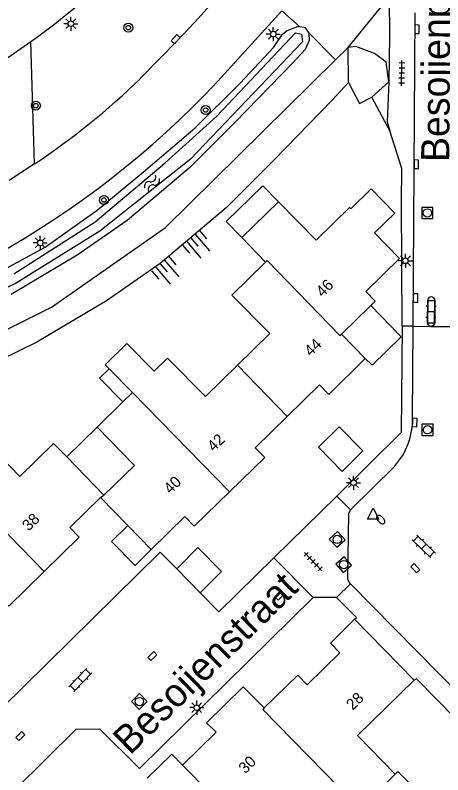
# Model space of a CAD drawing. Extents: x 128000 to 131008, y 398996 to 402500.
# Drawn here: x 129268 to 129306.2, y 399590.2 to 399657.9 of the extents above; entities that cross this region are included whole.
import ezdxf

# ---------------------------------------------------------------- set-up
doc = ezdxf.new("R2010")
doc.units = 0
for name, color, linetype in [('gg-afsc-erfafscheiding', 7, 'Continuous'), ('gg-anno-huisnummerreeks BGT', 7, 'Continuous'), ('gg-anno-openbare ruimte label', 7, 'Continuous'), ('gg-bbg-bijgebouw', 7, 'Continuous'), ('gg-bbg-gedigitaliseerde bebouwing', 7, 'Continuous'), ('gg-bbg-hoofdgebouw', 7, 'Continuous'), ('gg-bbg-luifel en loopbrug', 7, 'Continuous'), ('gg-bbg-tussenscheiding', 7, 'Continuous'), ('gg-knt-bovenkant onderkant talud', 7, 'Continuous'), ('gg-knt-verharding', 7, 'Continuous'), ('gg-knt-verharding nz', 7, 'Continuous'), ('gg-kntw-bovenkant insteek waterloop', 7, 'Continuous'), ('gg-kntw-waterlijn', 7, 'Continuous'), ('gt-grn-groengrens', 7, 'Continuous'), ('gt-grn-weggrens', 7, 'Continuous'), ('gt-symb-boom', 7, 'Continuous'), ('gt-symb-brandkraan', 7, 'Continuous'), ('gt-symb-klinker verharding', 7, 'Continuous'), ('gt-symb-kolk', 7, 'Continuous'), ('gt-symb-lichtmast', 7, 'Continuous'), ('gt-symb-rioolschacht', 7, 'Continuous'), ('gt-symb-talud symbool', 7, 'Continuous'), ('gt-symb-tegel verharding', 7, 'Continuous'), ('gt-symb-waterafsluiter', 7, 'Continuous'), ('gt-symb-watersymbool', 7, 'Continuous')]:
    doc.layers.add(name, color=color, linetype=linetype)

# ---------------------------------------------------------------- blocks, each defined once
blk = doc.blocks.new('gt0-LMAST')
at = {"layer": 'gt-symb-lichtmast'}
for p, q in [((-0.182, 0.173), (-0.447, 0.438)), ((-0.005, 0.246), (-0.005, 0.621)), ((0.172, 0.173), (0.437, 0.438)), ((-0.255, -0.004), (-0.63, -0.004)), ((-0.182, -0.181), (-0.447, -0.446)), ((-0.005, -0.254), (-0.005, -0.629)), ((0.437, -0.446), (0.172, -0.181)), ((0.245, -0.004), (0.62, -0.004))]:
    blk.add_line(p, q, dxfattribs=at)
blk.add_circle((-0.005, -0.004), 0.25, dxfattribs=at)
blk = doc.blocks.new('gt0-RS')
at = {"layer": 'gt-symb-rioolschacht'}
blk.add_lwpolyline([(-0.5, -0.5), (0.5, -0.5), (0.5, 0.5), (-0.5, 0.5)], close=True, dxfattribs=at)
blk.add_circle((0, 0), 0.375, dxfattribs=at)
blk = doc.blocks.new('gt0-KOLK')
at = {"layer": 'gt-symb-kolk'}
blk.add_lwpolyline([(0, 0), (0.375, 0), (0.375, 0.4), (-0.375, 0.4), (-0.375, 0), (0, 0)], dxfattribs=at)
blk = doc.blocks.new('gt0-KL1')
at = {"layer": 'gt-symb-klinker verharding'}
for p, q in [((-1.15, 0.3), (1.15, 0.3)), ((-1, -0.3), (-1, 0.3)), ((-0.5, 0.3), (-0.5, 0.45)), ((0, -0.3), (0, 0.3)), ((0.5, 0.3), (0.5, 0.45)), ((1, -0.3), (1, 0.3)), ((-1.15, -0.3), (1.15, -0.3)), ((-0.5, -0.45), (-0.5, -0.3)), ((0.5, -0.45), (0.5, -0.3))]:
    blk.add_line(p, q, dxfattribs=at)
blk = doc.blocks.new('gt0-BR')
at = {"layer": 'gt-symb-brandkraan'}
for centre, radius, start, end in [((-0.244, 0), 0.206, 107.56694, 252.43307), ((0.599, -2.664), 3, 106.89205, 107.56694), ((0, -0.691), 0.938, 73.10799, 106.89205), ((-0.599, -2.664), 3, 72.43309, 73.10799), ((0.244, 0), 0.206, 287.56695, 72.43309), ((0.599, 2.664), 3, 252.43307, 253.10797), ((0, 0.691), 0.938, 253.10797, 286.89206), ((-0.599, 2.664), 3, 286.89206, 287.56695)]:
    blk.add_arc(centre, radius, start, end, dxfattribs=at)
blk = doc.blocks.new('gt0-TEG1')
at = {"layer": 'gt-symb-tegel verharding'}
for p, q in [((-1.125, 0), (1.125, 0)), ((-0.9, -0.25), (-0.9, 0.25)), ((-0.45, -0.25), (-0.45, 0.25)), ((0, -0.25), (0, 0.25)), ((0.45, -0.25), (0.45, 0.25)), ((0.9, -0.25), (0.9, 0.25))]:
    blk.add_line(p, q, dxfattribs=at)
blk = doc.blocks.new('gt0-WAFSL')
at = {"layer": 'gt-symb-waterafsluiter'}
for p, q in [((-0.5, -0.333), (0, 0.667)), ((0, 0.667), (0.5, -0.333)), ((0.5, -0.333), (-0.5, -0.333))]:
    blk.add_line(p, q, dxfattribs=at)
blk = doc.blocks.new('gt0-BOOM')
at = {"layer": 'gt-symb-boom'}
for radius in [0.4, 0.2]:
    blk.add_circle((0, 0), radius, dxfattribs=at)
blk = doc.blocks.new('gt0-WA')
at = {"layer": 'gt-symb-watersymbool'}
for centre, start, end in [((-0.323, 0.022), 28.07249, 151.92751), ((0.427, 0.422), 208.07248, 331.92751), ((-0.323, -0.428), 28.07249, 151.92751), ((0.427, -0.028), 208.07248, 331.92751)]:
    blk.add_arc(centre, 0.425, start, end, dxfattribs=at)
blk = doc.blocks.new('gt0-TALUD_1')
at = {"layer": 'gt-symb-talud symbool'}
for p, q in [((-1, -1), (-1, 0)), ((-0.5, -2), (-0.5, 0)), ((0.5, -2), (0.5, 0)), ((1, -1), (1, 0)), ((0, -1), (0, 0))]:
    blk.add_line(p, q, dxfattribs=at)

msp = doc.modelspace()

# ---------------------------------------------------------------- linework, layer by layer
at = {"layer": 'gg-afsc-erfafscheiding'}
msp.add_line((129301.444, 399647.574), (129299.828, 399650.592), dxfattribs=at)
for points in [[(129297.775, 399651.892), (129298.739, 399650.028), (129299.828, 399650.592)], [(129302.476, 399641.188), (129302.509, 399644.233), (129301.444, 399647.574)]]:
    msp.add_lwpolyline(points, dxfattribs=at)
at = {"layer": 'gg-bbg-bijgebouw'}
msp.add_line((129284.55, 399606.38), (129282.445, 399608.52), dxfattribs=at)
for points in [[(129296.93, 399621.19), (129295.08, 399619.37), (129297.19, 399617.21), (129299.04, 399619.04), (129296.93, 399621.19)], [(129278.094, 399612.386), (129276.642, 399610.968), (129278.733, 399608.834), (129280.17, 399610.26)], [(129282.445, 399608.52), (129284.33, 399610.431), (129286.43, 399608.28), (129284.55, 399606.38)]]:
    msp.add_lwpolyline(points, dxfattribs=at)
at = {"layer": 'gg-bbg-gedigitaliseerde bebouwing'}
for p, q in [((129278.502, 399624.247), (129276.42, 399626.373)), ((129278.502, 399624.247), (129277.646, 399623.408)), ((129277.646, 399623.408), (129275.36, 399621.17)), ((129282.97, 399591.03), (129285.35, 399588.602))]:
    msp.add_line(p, q, dxfattribs=at)
msp.add_lwpolyline([(129276.42, 399626.373), (129276.07, 399626.73), (129278.008, 399628.628), (129280.441, 399626.145), (129281.64, 399627.32)], dxfattribs=at)
at = {"layer": 'gg-bbg-hoofdgebouw'}
for p, q in [((129291.53, 399641.251), (129288.25, 399638.061)), ((129288.25, 399638.061), (129290.37, 399635.88)), ((129297.14, 399629.46), (129299.748, 399632.007)), ((129297.14, 399629.46), (129299.26, 399627.29)), ((129272.637, 399618.501), (129275.95, 399615.1)), ((129278.094, 399612.386), (129275.66, 399614.88)), ((129303.62, 399598.61), (129298.31, 399604.04))]:
    msp.add_line(p, q, dxfattribs=at)
for points in [[(129299.748, 399632.007), (129300.14, 399632.39), (129299.3, 399633.25), (129302.3, 399636.19), (129300.074, 399638.476), (129301.884, 399640.231), (129299.784, 399642.399), (129297.973, 399640.634), (129297.85, 399640.76), (129294.87, 399637.84), (129291.53, 399641.251)], [(129287.88, 399626.7), (129290.74, 399629.5), (129287.36, 399632.931), (129290.37, 399635.88)], [(129281.64, 399627.32), (129285, 399623.88), (129287.88, 399626.7)], [(129299.26, 399627.29), (129296, 399624.08), (129295.17, 399624.93), (129292.289, 399622.115)], [(129292.289, 399622.115), (129289.43, 399619.32), (129290.29, 399618.45), (129287.14, 399615.385)], [(129275.95, 399615.1), (129278.68, 399617.75), (129275.36, 399621.17)], [(129265.12, 399620.18), (129268.47, 399616.75), (129271.47, 399619.7), (129272.637, 399618.501)], [(129287.14, 399615.385), (129284, 399612.33), (129283.17, 399613.18), (129280.17, 399610.26)], [(129275.66, 399614.88), (129272.91, 399612.21), (129273.75, 399611.35), (129270.639, 399608.293)], [(129270.639, 399608.293), (129267.49, 399605.2), (129266.65, 399606.06), (129263.92, 399603.38)], [(129298.31, 399604.04), (129296.16, 399601.9), (129297, 399601.04), (129294.08, 399598.18), (129293.24, 399599.04), (129290.25, 399596.121)], [(129301.93, 399590.22), (129298.57, 399593.65), (129303.62, 399598.61)], [(129290.25, 399596.121), (129288.36, 399598.01), (129285.11, 399594.8), (129285.97, 399593.97), (129282.97, 399591.03)], [(129301.93, 399590.22), (129302.15, 399590.45), (129304.29, 399588.27), (129304.59, 399588.56), (129308.746, 399584.344)]]:
    msp.add_lwpolyline(points, dxfattribs=at)
at = {"layer": 'gg-bbg-luifel en loopbrug'}
msp.add_line((129275.36, 399621.17), (129272.637, 399618.501), dxfattribs=at)
for points in [[(129288.25, 399638.061), (129286.85, 399639.489), (129290.117, 399642.692), (129291.53, 399641.251)], [(129299.748, 399632.007), (129302.471, 399629.229), (129299.864, 399626.674), (129299.26, 399627.29)], [(129276.42, 399626.373), (129275.563, 399625.533), (129277.646, 399623.408)], [(129279.82, 399589.86), (129282.012, 399592.008), (129282.97, 399591.03)]]:
    msp.add_lwpolyline(points, dxfattribs=at)
at = {"layer": 'gg-bbg-tussenscheiding'}
for p, q in [((129287.88, 399626.7), (129292.289, 399622.115)), ((129278.502, 399624.247), (129287.14, 399615.385)), ((129261.97, 399617.11), (129270.639, 399608.293)), ((129275.66, 399614.88), (129275.95, 399615.1)), ((129280.17, 399610.26), (129278.094, 399612.386)), ((129301.93, 399590.22), (129298.82, 399587.157))]:
    msp.add_line(p, q, dxfattribs=at)
for points in [[(129290.37, 399635.88), (129290.51, 399636.01), (129297, 399629.33), (129297.14, 399629.46)], [(129290.25, 399596.121), (129290.11, 399595.98), (129296.9, 399589.07)]]:
    msp.add_lwpolyline(points, dxfattribs=at)
at = {"layer": 'gg-knt-bovenkant onderkant talud'}
msp.add_lwpolyline([(129297.775, 399651.892), (129296.304, 399650.317), (129291.097, 399644.955), (129286.847, 399640.73), (129280.985, 399635.761), (129276.179, 399632.425), (129269.985, 399628.744), (129263.646, 399625.646), (129256.883, 399622.919), (129250.21, 399620.799), (129243.86, 399619.417), (129235.194, 399618.292), (129228.937, 399618.009), (129223.255, 399618.137), (129214.916, 399618.732), (129208.56, 399619.677), (129201.305, 399621.504), (129194.971, 399623.649), (129189.721, 399626.017), (129185.857, 399628.108), (129181.227, 399631.025), (129173.229, 399632.69), (129165.6, 399631.624)], dxfattribs=at)
at = {"layer": 'gg-knt-verharding'}
for p, q in [((129301.386, 399659.525), (129301.411, 399656.019)), ((129286.105, 399652.004), (129291.812, 399658.282)), ((129303.52, 399630.16), (129303.707, 399658.118)), ((129301.411, 399656.019), (129301.351, 399651.946)), ((129299.828, 399650.592), (129301.351, 399651.946)), ((129269.778, 399644.641), (129267.517, 399643.162)), ((129302.532, 399630.168), (129302.476, 399641.188)), ((129303.47, 399621.999), (129303.52, 399630.16)), ((129303.52, 399630.16), (129305.107, 399630.15)), ((129305.107, 399630.15), (129305.138, 399630.15)), ((129305.138, 399630.15), (129306.833, 399630.14)), ((129297.93, 399613.78), (129301.85, 399617.661)), ((129296.708, 399615.014), (129291.11, 399609.509)), ((129291.11, 399609.509), (129294.6, 399605.96)), ((129340.934, 399563.417), (129297.936, 399607.203)), ((129296.7, 399605.98), (129294.6, 399605.96))]:
    msp.add_line(p, q, dxfattribs=at)
for points in [[(129293.661, 399667.901), (129293.499, 399667.743), (129284.024, 399657.256), (129282.5, 399655.615), (129279.233, 399652.27)], [(129265.867, 399653.111), (129267.668, 399654.3), (129269.433, 399655.537)], [(129305.107, 399630.15), (129304.894, 399630.246), (129304.8, 399630.46), (129304.828, 399632.476)], [(129305.45, 399632.471), (129305.449, 399630.47), (129305.357, 399630.248), (129305.138, 399630.15)], [(129302.532, 399630.168), (129302.46, 399620.67), (129296.708, 399615.014)], [(129297.936, 399607.203), (129297.83, 399607.31), (129297.7, 399607.6), (129297.79, 399613.47), (129297.93, 399613.78)], [(129264.395, 399590.635), (129262.81, 399592.15), (129280.97, 399610.001), (129282.445, 399608.52)], [(129284.55, 399606.38), (129286.2, 399604.68), (129291.11, 399609.509)], [(129294.6, 399605.96), (129279.13, 399590.73), (129275.6, 399594.23), (129273.46, 399594.21), (129268.055, 399588.84)], [(129298.31, 399604.04), (129298.48, 399604.181), (129296.7, 399605.98)], [(129340.71, 399561.19), (129303.81, 399598.72), (129303.62, 399598.61)]]:
    msp.add_lwpolyline(points, dxfattribs=at)
for centre, radius, start, end in [((129224.775, 399719.468), 72.497, 284.52805, 316.68044), ((129223.867, 399718.705), 77.888, 305.80462, 316.25728), ((129226.54, 399707.747), 81.579, 280.85084, 316.89833), ((129233.391, 399699.411), 65.756, 303.59865, 314.19971), ((129305.139, 399632.471), 0.311, 0.00251, 179.07635), ((129297.282, 399621.838), 6.19, 317.55693, 1.48739)]:
    msp.add_arc(centre, radius, start, end, dxfattribs=at)
at = {"layer": 'gg-knt-verharding nz'}
msp.add_lwpolyline([(129301.351, 399651.946), (129301.207, 399648.373), (129301.444, 399647.574)], dxfattribs=at)
at = {"layer": 'gg-kntw-bovenkant insteek waterloop'}
for points in [[(129266.202, 399634.765), (129270.72, 399637.221), (129275.346, 399640.525), (129279.474, 399643.934), (129284.106, 399647.838), (129288.089, 399651.847), (129291.066, 399655.017), (129291.876, 399656.209), (129292.282, 399656.547), (129293.231, 399656.896), (129293.379, 399656.882)], [(129293.379, 399656.882), (129293.83, 399656.84), (129294.225, 399656.337)], [(129294.225, 399656.337), (129294.268, 399655.637), (129293.911, 399654.841), (129292.801, 399653.652), (129287.657, 399648.355), (129283.573, 399644.296), (129278.035, 399639.601), (129273.561, 399636.496), (129267.684, 399633.003)]]:
    msp.add_lwpolyline(points, dxfattribs=at)
at = {"layer": 'gg-kntw-waterlijn'}
msp.add_lwpolyline([(129267.918, 399634.839), (129275.17, 399639.46), (129281.414, 399644.731), (129286.013, 399648.879), (129293.037, 399656.335), (129293.576, 399656.205), (129293.65, 399655.536), (129283.671, 399645.067), (129275.589, 399638.632), (129268.069, 399633.975), (129258.496, 399629.388)], dxfattribs=at)
at = {"layer": 'gt-grn-groengrens'}
for p, q in [((129297.727, 399655.027), (129301.386, 399659.525)), ((129293.379, 399656.882), (129291.812, 399658.282)), ((129296.593, 399653.907), (129294.225, 399656.337)), ((129269.778, 399644.641), (129269.433, 399655.537)), ((129296.593, 399653.907), (129297.727, 399655.027)), ((129297.775, 399651.892), (129297.727, 399655.027))]:
    msp.add_line(p, q, dxfattribs=at)
for points in [[(129301.351, 399651.946), (129301.111, 399653.713), (129300.082, 399654.489), (129298.402, 399655.116), (129297.727, 399655.027)], [(129170.285, 399637.056), (129197.427, 399624.544), (129208.305, 399621.851), (129218.139, 399620.627), (129232.194, 399620.098), (129242.115, 399620.915), (129250.992, 399623.036), (129261.088, 399626.79), (129271.27, 399631.85), (129281.452, 399638.95), (129296.593, 399653.907)]]:
    msp.add_lwpolyline(points, dxfattribs=at)
at = {"layer": 'gt-grn-weggrens'}
for p, q in [((129303.52, 399630.16), (129302.532, 399630.168)), ((129297.93, 399613.78), (129296.708, 399615.014)), ((129296.7, 399605.98), (129297.936, 399607.203))]:
    msp.add_line(p, q, dxfattribs=at)

# ---------------------------------------------------------------- block references
at = {"layer": 'gt-symb-boom'}
for p in [(129278.131, 399656.784), (129269.889, 399649.831), (129285.03, 399649.436), (129275.954, 399641.417)]:
    msp.add_blockref('gt0-BOOM', p, dxfattribs=at)
at = {"layer": 'gt-symb-brandkraan', "rotation": -45.567266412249}
msp.add_blockref('gt0-BR', (129300.639, 399612.915), dxfattribs=at)
at = {"layer": 'gt-symb-klinker verharding'}
for p, rotation in [((129305.114, 399631.464), -90.85937224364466), ((129304.479, 399610.515), -44.270673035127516), ((129273.849, 399598.623), 45.76929639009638)]:
    msp.add_blockref('gt0-KL1', p, dxfattribs=dict(at, rotation=rotation))
at = {"layer": 'gt-symb-kolk'}
for p, rotation in [((129303.669, 399656.649), -90.28647651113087), ((129282.5, 399655.615), 47.1480915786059), ((129303.608, 399644.611), -90.28647651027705), ((129303.535, 399632.671), -90.51564809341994), ((129303.459, 399621.587), -92.17836882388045), ((129303.579, 399608.44), -46.29643001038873), ((129291.758, 399605.988), 44.51376743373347), ((129280.415, 399600.603), 44.51376743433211), ((129268.649, 399593.466), 44.51376743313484)]:
    msp.add_blockref('gt0-KOLK', p, dxfattribs=dict(at, rotation=rotation))
at = {"layer": 'gt-symb-lichtmast'}
for p in [(129273.016, 399657.142), (129291.063, 399656.216), (129270.289, 399637.596), (129302.839, 399635.995), (129298.217, 399616.211), (129284.232, 399596.15)]:
    msp.add_blockref('gt0-LMAST', p, dxfattribs=at)
at = {"layer": 'gt-symb-rioolschacht'}
for p in [(129304.795, 399640.263), (129304.811, 399620.929)]:
    msp.add_blockref('gt0-RS', p, dxfattribs=at)
for p, rotation in [((129296.756, 399611.154), 42.44710185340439), ((129297.335, 399608.901), -48.24275297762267), ((129279.12, 399596.692), -45.729326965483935)]:
    msp.add_blockref('gt0-RS', p, dxfattribs=dict(at, rotation=rotation))
at = {"layer": 'gt-symb-talud symbool'}
for p, xscale, yscale, rotation in [((129283.719, 399638.078), 1.000388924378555, 1.000388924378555, 40.29689620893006), ((129280.985, 399635.761), 1.0003889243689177, 1.0003889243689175, 40.296896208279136)]:
    msp.add_blockref('gt0-TALUD_1', p, dxfattribs=dict(at, xscale=xscale, yscale=yscale, rotation=rotation))
at = {"layer": 'gt-symb-tegel verharding'}
for p, rotation in [((129302.515, 399652.732), 89.31248364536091), ((129294.604, 399609.171), -46.21542825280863)]:
    msp.add_blockref('gt0-TEG1', p, dxfattribs=dict(at, rotation=rotation))
at = {"layer": 'gt-symb-waterafsluiter'}
msp.add_blockref('gt0-WAFSL', (129299.964, 399613.276), dxfattribs=at)
at = {"layer": 'gt-symb-watersymbool', "rotation": -130.01095772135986}
msp.add_blockref('gt0-WA', (129280.279, 399642.94), dxfattribs=at)

# ---------------------------------------------------------------- texts
at = {"layer": 'gg-anno-huisnummerreeks BGT'}
for s, rotation, p in [('46', 44.4, (129295.447, 399632.696)), ('44', 44.6, (129294.401, 399627.416)), ('42', 44.2, (129285.753, 399618.917)), ('40', 44.2, (129281.873, 399615.142)), ('38', 44.5, (129269.251, 399611.835)), ('28', 44.4, (129298.142, 399595.86)), ('30', 44.4, (129288.549, 399590.197))]:
    msp.add_text(s, height=1, rotation=rotation, dxfattribs=at).set_placement(p)
at = {"layer": 'gg-anno-openbare ruimte label'}
for s, rotation, p in [('Besoijenpad', 89.5, (129306.733, 399644.796)), ('Besoijenstraat', 44.4, (129278.282, 399591.848))]:
    msp.add_text(s, height=2.5, rotation=rotation, dxfattribs=at).set_placement(p)

doc.saveas('drawing.dxf')
